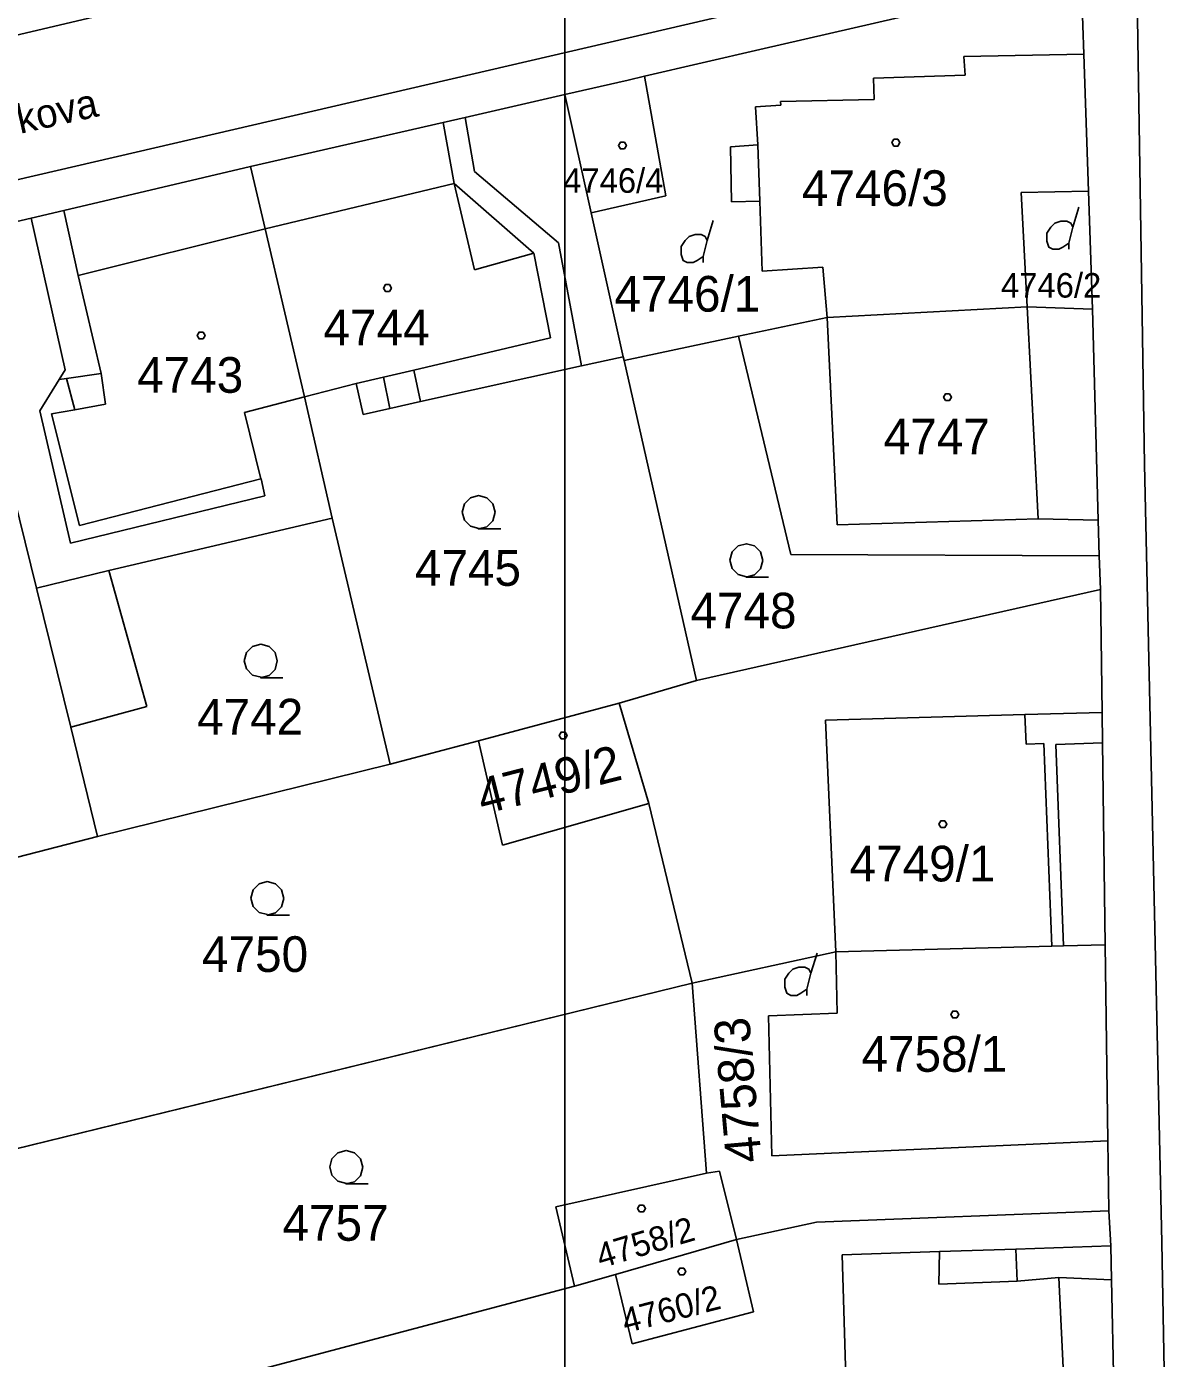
# Model space of a CAD drawing. Extents: x -263587 to -261993, y -1238795 to -1236748.
# Drawn here: x -262719.2 to -262667.6, y -1237919.7 to -1237859.9 of the extents above; entities that cross this region are included whole.
import ezdxf

# ---------------------------------------------------------------- set-up
doc = ezdxf.new("R2010")
doc.units = 0
doc.layers.add('Vrstva 1', color=7, linetype='Continuous')
doc.layers.add('Vrstva 51', color=7, linetype='Continuous')

msp = doc.modelspace()

# ---------------------------------------------------------------- linework, layer by layer
at = {"layer": 'Vrstva 1'}
for p, q in [((-262671.94, -1237849.05), (-262798.27, -1237878.9)), ((-262801.59, -1237885.84), (-262671.92, -1237855.73)), ((-262671.87, -1237857.64), (-262686.28, -1237860.96)), ((-262686.28, -1237860.96), (-262671.87, -1237857.64)), ((-262671.75, -1237861.17), (-262671.87, -1237857.64)), ((-262671.87, -1237857.64), (-262671.75, -1237861.17)), ((-262669.36, -1237858.2), (-262669.03, -1237879.57)), ((-262686.28, -1237860.96), (-262691.46, -1237862.16)), ((-262691.46, -1237862.16), (-262686.28, -1237860.96)), ((-262677.14, -1237861.28), (-262671.75, -1237861.17)), ((-262671.75, -1237861.17), (-262677.14, -1237861.28)), ((-262671.54, -1237867.32), (-262671.75, -1237861.17)), ((-262671.75, -1237861.17), (-262671.54, -1237867.32)), ((-262677.08, -1237862.11), (-262677.14, -1237861.28)), ((-262677.14, -1237861.28), (-262677.08, -1237862.11)), ((-262692.19, -1237862.33), (-262695.03, -1237862.98)), ((-262695.03, -1237862.98), (-262692.19, -1237862.33)), ((-262691.46, -1237862.16), (-262692.19, -1237862.33)), ((-262692.19, -1237862.33), (-262691.46, -1237862.16)), ((-262691.46, -1237862.16), (-262690.5, -1237867.53)), ((-262690.5, -1237867.53), (-262691.46, -1237862.16)), ((-262681.18, -1237862.24), (-262677.08, -1237862.11)), ((-262677.08, -1237862.11), (-262681.18, -1237862.24)), ((-262681.16, -1237863.21), (-262681.18, -1237862.24)), ((-262681.18, -1237862.24), (-262681.16, -1237863.21)), ((-262699.5, -1237864.01), (-262695.03, -1237862.98)), ((-262695.03, -1237862.98), (-262699.5, -1237864.01)), ((-262695.03, -1237862.98), (-262693.85, -1237868.29)), ((-262693.85, -1237868.29), (-262695.03, -1237862.98)), ((-262686.48, -1237863.53), (-262685.35, -1237863.46)), ((-262685.35, -1237863.46), (-262686.48, -1237863.53)), ((-262686.38, -1237865.23), (-262686.48, -1237863.53)), ((-262686.48, -1237863.53), (-262686.38, -1237865.23)), ((-262685.36, -1237863.29), (-262681.16, -1237863.21)), ((-262681.16, -1237863.21), (-262685.36, -1237863.29)), ((-262685.35, -1237863.46), (-262685.36, -1237863.29)), ((-262685.36, -1237863.29), (-262685.35, -1237863.46)), ((-262700.49, -1237864.24), (-262699.5, -1237864.01)), ((-262699.5, -1237864.01), (-262700.49, -1237864.24)), ((-262699.5, -1237864.01), (-262699.08, -1237866.43)), ((-262709.13, -1237866.21), (-262700.49, -1237864.24)), ((-262700.49, -1237864.24), (-262709.13, -1237866.21)), ((-262700.49, -1237864.24), (-262700, -1237866.97)), ((-262687.6, -1237865.33), (-262686.38, -1237865.23)), ((-262686.38, -1237865.23), (-262687.6, -1237865.33)), ((-262687.56, -1237867.79), (-262687.6, -1237865.33)), ((-262687.6, -1237865.33), (-262687.56, -1237867.79)), ((-262686.28, -1237867.77), (-262686.38, -1237865.23)), ((-262717.51, -1237868.18), (-262709.13, -1237866.21)), ((-262709.13, -1237866.21), (-262717.51, -1237868.18)), ((-262708.48, -1237869.01), (-262709.13, -1237866.21)), ((-262709.13, -1237866.21), (-262708.48, -1237869.01)), ((-262699.08, -1237866.43), (-262695.32, -1237869.64)), ((-262708.48, -1237869.01), (-262700, -1237866.97)), ((-262700, -1237866.97), (-262696.43, -1237870.1)), ((-262699.09, -1237870.84), (-262700, -1237866.97)), ((-262690.5, -1237867.53), (-262693.85, -1237868.29)), ((-262693.85, -1237868.29), (-262690.5, -1237867.53)), ((-262671.54, -1237867.32), (-262674.56, -1237867.38)), ((-262674.56, -1237867.38), (-262671.54, -1237867.32)), ((-262674.56, -1237867.38), (-262674.29, -1237872.51)), ((-262674.29, -1237872.51), (-262674.56, -1237867.38)), ((-262671.36, -1237872.61), (-262671.54, -1237867.32)), ((-262671.54, -1237867.32), (-262671.36, -1237872.61)), ((-262718.97, -1237868.52), (-262717.51, -1237868.18)), ((-262717.51, -1237868.18), (-262718.97, -1237868.52)), ((-262717.51, -1237868.18), (-262716.87, -1237871.1)), ((-262693.85, -1237868.29), (-262692.41, -1237874.74)), ((-262692.41, -1237874.74), (-262693.85, -1237868.29)), ((-262686.28, -1237867.77), (-262687.56, -1237867.79)), ((-262687.56, -1237867.79), (-262686.28, -1237867.77)), ((-262686.18, -1237870.9), (-262686.28, -1237867.77)), ((-262686.28, -1237867.77), (-262686.18, -1237870.9)), ((-262672.24, -1237868.93), (-262671.97, -1237868.03)), ((-262722.63, -1237869.38), (-262718.97, -1237868.52)), ((-262718.97, -1237868.52), (-262722.63, -1237869.38)), ((-262718.97, -1237868.52), (-262717.44, -1237875.33)), ((-262688.65, -1237869.53), (-262688.38, -1237868.63)), ((-262718.73, -1237885.12), (-262722.63, -1237869.38)), ((-262722.63, -1237869.38), (-262718.73, -1237885.12)), ((-262708.48, -1237869.01), (-262716.87, -1237871.1)), ((-262706.71, -1237876.54), (-262708.48, -1237869.01)), ((-262708.48, -1237869.01), (-262706.71, -1237876.54)), ((-262696.43, -1237870.1), (-262699.09, -1237870.84)), ((-262695.68, -1237873.9), (-262696.43, -1237870.1)), ((-262695.32, -1237869.64), (-262694.28, -1237875.15)), ((-262683.46, -1237870.73), (-262686.18, -1237870.9)), ((-262686.18, -1237870.9), (-262683.46, -1237870.73)), ((-262683.27, -1237872.98), (-262683.46, -1237870.73)), ((-262683.46, -1237870.73), (-262683.27, -1237872.98)), ((-262716.87, -1237871.1), (-262715.83, -1237875.49)), ((-262683.27, -1237872.98), (-262674.29, -1237872.51)), ((-262674.29, -1237872.51), (-262683.27, -1237872.98)), ((-262674.29, -1237872.51), (-262671.36, -1237872.61)), ((-262671.36, -1237872.61), (-262674.29, -1237872.51)), ((-262674.29, -1237872.51), (-262673.8, -1237882.01)), ((-262687.24, -1237873.82), (-262683.27, -1237872.98)), ((-262683.27, -1237872.98), (-262687.24, -1237873.82)), ((-262683.27, -1237872.98), (-262682.81, -1237882.28)), ((-262671.36, -1237872.61), (-262671.11, -1237882.07)), ((-262671.11, -1237882.07), (-262671.36, -1237872.61)), ((-262701.81, -1237875.34), (-262695.68, -1237873.9)), ((-262692.37, -1237874.91), (-262687.24, -1237873.82)), ((-262687.24, -1237873.82), (-262692.37, -1237874.91)), ((-262687.24, -1237873.82), (-262684.89, -1237883.61)), ((-262684.89, -1237883.61), (-262687.24, -1237873.82)), ((-262692.41, -1237874.74), (-262694.28, -1237875.15)), ((-262694.28, -1237875.15), (-262692.41, -1237874.74)), ((-262692.41, -1237874.74), (-262692.37, -1237874.91)), ((-262692.37, -1237874.91), (-262692.41, -1237874.74)), ((-262689.12, -1237889.26), (-262692.37, -1237874.91)), ((-262692.37, -1237874.91), (-262689.12, -1237889.26)), ((-262717.44, -1237875.33), (-262717.71, -1237875.77)), ((-262715.83, -1237875.49), (-262717.38, -1237875.72)), ((-262715.83, -1237875.49), (-262715.63, -1237876.87)), ((-262703.17, -1237875.66), (-262701.81, -1237875.34)), ((-262701.51, -1237876.75), (-262701.81, -1237875.34)), ((-262694.28, -1237875.15), (-262701.51, -1237876.75)), ((-262701.51, -1237876.75), (-262694.28, -1237875.15)), ((-262717.71, -1237875.77), (-262718.58, -1237877.17)), ((-262717.38, -1237875.72), (-262717.71, -1237875.77)), ((-262717.01, -1237877.12), (-262717.38, -1237875.72)), ((-262704.4, -1237875.95), (-262706.71, -1237876.54)), ((-262706.71, -1237876.54), (-262704.4, -1237875.95)), ((-262704.4, -1237875.95), (-262703.17, -1237875.66)), ((-262704.08, -1237877.34), (-262704.4, -1237875.95)), ((-262704.4, -1237875.95), (-262704.08, -1237877.34)), ((-262702.88, -1237877.06), (-262703.17, -1237875.66)), ((-262706.71, -1237876.54), (-262709.4, -1237877.24)), ((-262705.47, -1237881.98), (-262706.71, -1237876.54)), ((-262706.71, -1237876.54), (-262705.47, -1237881.98)), ((-262718.58, -1237877.17), (-262717.2, -1237883.11)), ((-262718.06, -1237877.31), (-262717.01, -1237877.12)), ((-262716.8, -1237882.31), (-262718.06, -1237877.31)), ((-262715.63, -1237876.87), (-262717.01, -1237877.12)), ((-262709.4, -1237877.24), (-262708.67, -1237880.22)), ((-262702.88, -1237877.06), (-262704.08, -1237877.34)), ((-262704.08, -1237877.34), (-262702.88, -1237877.06)), ((-262701.51, -1237876.75), (-262702.88, -1237877.06)), ((-262702.88, -1237877.06), (-262701.51, -1237876.75)), ((-262669.03, -1237879.57), (-262668.25, -1237914.48)), ((-262708.67, -1237880.22), (-262716.8, -1237882.31)), ((-262708.66, -1237880.22), (-262708.67, -1237880.22)), ((-262708.49, -1237880.98), (-262708.66, -1237880.22)), ((-262717.2, -1237883.11), (-262708.49, -1237880.98)), ((-262715.49, -1237884.33), (-262705.47, -1237881.98)), ((-262705.47, -1237881.98), (-262715.49, -1237884.33)), ((-262702.87, -1237893.02), (-262705.47, -1237881.98)), ((-262705.47, -1237881.98), (-262702.87, -1237893.02)), ((-262682.81, -1237882.28), (-262673.8, -1237882.01)), ((-262673.8, -1237882.01), (-262671.11, -1237882.07)), ((-262671.11, -1237882.07), (-262671.07, -1237883.67)), ((-262671.07, -1237883.67), (-262671.11, -1237882.07)), ((-262684.89, -1237883.61), (-262671.07, -1237883.67)), ((-262671.07, -1237883.67), (-262684.89, -1237883.61)), ((-262671.07, -1237883.67), (-262671.01, -1237885.18)), ((-262671.01, -1237885.18), (-262671.07, -1237883.67)), ((-262715.49, -1237884.33), (-262718.73, -1237885.12)), ((-262713.78, -1237890.44), (-262715.49, -1237884.33)), ((-262715.49, -1237884.33), (-262713.78, -1237890.44)), ((-262717.19, -1237891.36), (-262718.73, -1237885.12)), ((-262718.73, -1237885.12), (-262717.19, -1237891.36)), ((-262671.01, -1237885.18), (-262689.12, -1237889.26)), ((-262689.12, -1237889.26), (-262671.01, -1237885.18)), ((-262670.93, -1237890.7), (-262671.01, -1237885.18)), ((-262671.01, -1237885.18), (-262670.93, -1237890.7)), ((-262689.12, -1237889.26), (-262692.6, -1237890.28)), ((-262692.6, -1237890.28), (-262689.12, -1237889.26)), ((-262717.19, -1237891.36), (-262713.78, -1237890.44)), ((-262713.78, -1237890.44), (-262717.19, -1237891.36)), ((-262692.6, -1237890.28), (-262698.91, -1237891.97)), ((-262698.91, -1237891.97), (-262692.6, -1237890.28)), ((-262692.6, -1237890.28), (-262691.27, -1237894.79)), ((-262691.27, -1237894.79), (-262692.6, -1237890.28)), ((-262674.4, -1237890.79), (-262683.34, -1237891.04)), ((-262683.34, -1237891.04), (-262682.87, -1237901.44)), ((-262670.93, -1237890.7), (-262674.4, -1237890.79)), ((-262674.34, -1237892.13), (-262674.4, -1237890.79)), ((-262670.91, -1237892.06), (-262670.93, -1237890.7)), ((-262670.93, -1237890.7), (-262670.91, -1237892.06)), ((-262716, -1237896.27), (-262717.19, -1237891.36)), ((-262717.19, -1237891.36), (-262716, -1237896.27)), ((-262698.91, -1237891.97), (-262702.87, -1237893.02)), ((-262702.87, -1237893.02), (-262698.91, -1237891.97)), ((-262698.91, -1237891.97), (-262697.83, -1237896.66)), ((-262697.83, -1237896.66), (-262698.91, -1237891.97)), ((-262673.54, -1237892.09), (-262674.34, -1237892.13)), ((-262673.19, -1237901.19), (-262673.54, -1237892.09)), ((-262670.91, -1237892.06), (-262673.01, -1237892.14)), ((-262673.01, -1237892.14), (-262672.66, -1237901.17)), ((-262670.79, -1237901.13), (-262670.91, -1237892.06)), ((-262670.91, -1237892.06), (-262670.79, -1237901.13)), ((-262702.87, -1237893.02), (-262716, -1237896.27)), ((-262716, -1237896.27), (-262702.87, -1237893.02)), ((-262697.83, -1237896.66), (-262691.27, -1237894.79)), ((-262691.27, -1237894.79), (-262697.83, -1237896.66)), ((-262691.27, -1237894.79), (-262689.32, -1237902.84)), ((-262689.32, -1237902.84), (-262691.27, -1237894.79)), ((-262725.5, -1237898.72), (-262716, -1237896.27)), ((-262716, -1237896.27), (-262725.5, -1237898.72)), ((-262682.87, -1237901.44), (-262673.19, -1237901.19)), ((-262673.19, -1237901.19), (-262682.87, -1237901.44)), ((-262673.19, -1237901.19), (-262672.66, -1237901.17)), ((-262672.66, -1237901.17), (-262673.19, -1237901.19)), ((-262672.66, -1237901.17), (-262670.79, -1237901.13)), ((-262670.79, -1237901.13), (-262672.66, -1237901.17)), ((-262670.67, -1237909.91), (-262670.79, -1237901.13)), ((-262670.79, -1237901.13), (-262670.67, -1237909.91)), ((-262689.32, -1237902.84), (-262682.87, -1237901.44)), ((-262682.87, -1237901.44), (-262689.32, -1237902.84)), ((-262683.99, -1237902.4), (-262683.72, -1237901.5)), ((-262682.82, -1237904.19), (-262682.87, -1237901.44)), ((-262682.87, -1237901.44), (-262682.82, -1237904.19)), ((-262689.32, -1237902.84), (-262722.27, -1237910.92)), ((-262722.27, -1237910.92), (-262689.32, -1237902.84)), ((-262688.67, -1237911.36), (-262689.32, -1237902.84)), ((-262689.32, -1237902.84), (-262688.67, -1237911.36)), ((-262685.9, -1237904.31), (-262682.82, -1237904.19)), ((-262682.82, -1237904.19), (-262685.9, -1237904.31)), ((-262685.74, -1237910.59), (-262685.9, -1237904.31)), ((-262685.9, -1237904.31), (-262685.74, -1237910.59)), ((-262670.67, -1237909.91), (-262685.74, -1237910.59)), ((-262685.74, -1237910.59), (-262670.67, -1237909.91)), ((-262670.63, -1237913.05), (-262670.67, -1237909.91)), ((-262670.67, -1237909.91), (-262670.63, -1237913.05)), ((-262688.67, -1237911.36), (-262695.43, -1237912.88)), ((-262695.43, -1237912.88), (-262688.67, -1237911.36)), ((-262688.09, -1237911.27), (-262688.67, -1237911.36)), ((-262688.67, -1237911.36), (-262688.09, -1237911.27)), ((-262687.33, -1237914.34), (-262688.09, -1237911.27)), ((-262688.09, -1237911.27), (-262687.33, -1237914.34)), ((-262695.43, -1237912.88), (-262694.6, -1237916.44)), ((-262694.6, -1237916.44), (-262695.43, -1237912.88)), ((-262670.63, -1237913.05), (-262683.74, -1237913.57)), ((-262683.74, -1237913.57), (-262670.63, -1237913.05)), ((-262670.54, -1237914.62), (-262670.63, -1237913.05)), ((-262670.63, -1237913.05), (-262670.54, -1237914.62)), ((-262683.74, -1237913.57), (-262687.33, -1237914.34)), ((-262687.33, -1237914.34), (-262683.74, -1237913.57)), ((-262692.76, -1237915.91), (-262687.33, -1237914.34)), ((-262687.33, -1237914.34), (-262692.76, -1237915.91)), ((-262686.57, -1237917.59), (-262687.33, -1237914.34)), ((-262687.33, -1237914.34), (-262686.57, -1237917.59)), ((-262682.59, -1237915.03), (-262678.22, -1237914.88)), ((-262678.22, -1237914.88), (-262682.59, -1237915.03)), ((-262678.25, -1237916.34), (-262678.22, -1237914.88)), ((-262678.22, -1237914.88), (-262674.8, -1237914.77)), ((-262674.8, -1237914.77), (-262678.22, -1237914.88)), ((-262674.8, -1237914.77), (-262670.54, -1237914.62)), ((-262670.54, -1237914.62), (-262674.8, -1237914.77)), ((-262674.8, -1237914.77), (-262674.74, -1237916.21)), ((-262670.54, -1237914.62), (-262670.51, -1237916.15)), ((-262670.51, -1237916.15), (-262670.54, -1237914.62)), ((-262668.25, -1237914.48), (-262667.6, -1237949.41)), ((-262682.27, -1237925.56), (-262682.59, -1237915.03)), ((-262682.59, -1237915.03), (-262682.27, -1237925.56)), ((-262694.6, -1237916.44), (-262692.76, -1237915.91)), ((-262692.76, -1237915.91), (-262694.6, -1237916.44)), ((-262692.76, -1237915.91), (-262692.01, -1237919.02)), ((-262692.01, -1237919.02), (-262692.76, -1237915.91)), ((-262672.87, -1237916.04), (-262674.74, -1237916.21)), ((-262672.42, -1237925.28), (-262672.87, -1237916.04)), ((-262670.51, -1237916.15), (-262672.87, -1237916.04)), ((-262670.51, -1237916.15), (-262670.32, -1237925.21)), ((-262670.32, -1237925.21), (-262670.51, -1237916.15)), ((-262719.14, -1237922.93), (-262694.6, -1237916.44)), ((-262694.6, -1237916.44), (-262719.14, -1237922.93)), ((-262674.74, -1237916.21), (-262678.25, -1237916.34)), ((-262692.01, -1237919.02), (-262686.57, -1237917.59)), ((-262686.57, -1237917.59), (-262692.01, -1237919.02))]:
    msp.add_line(p, q, dxfattribs=at)
for points in [[(-262692.36, -1237865.12), (-262692.27, -1237865.27), (-262692.36, -1237865.42), (-262692.54, -1237865.42), (-262692.63, -1237865.27), (-262692.54, -1237865.12)], [(-262680.09, -1237864.99), (-262680, -1237865.14), (-262680.09, -1237865.29), (-262680.27, -1237865.29), (-262680.36, -1237865.14), (-262680.27, -1237864.99)], [(-262702.9, -1237871.51), (-262702.81, -1237871.66), (-262702.9, -1237871.81), (-262703.08, -1237871.81), (-262703.17, -1237871.66), (-262703.08, -1237871.51)], [(-262711.26, -1237873.64), (-262711.17, -1237873.79), (-262711.26, -1237873.94), (-262711.44, -1237873.94), (-262711.53, -1237873.79), (-262711.44, -1237873.64)], [(-262677.77, -1237876.4), (-262677.68, -1237876.55), (-262677.77, -1237876.7), (-262677.95, -1237876.7), (-262678.04, -1237876.55), (-262677.95, -1237876.4)], [(-262695.02, -1237891.58), (-262694.93, -1237891.73), (-262695.02, -1237891.88), (-262695.2, -1237891.88), (-262695.29, -1237891.73), (-262695.2, -1237891.58)], [(-262677.98, -1237895.56), (-262677.89, -1237895.71), (-262677.98, -1237895.86), (-262678.16, -1237895.86), (-262678.25, -1237895.71), (-262678.16, -1237895.56)], [(-262677.45, -1237904.1), (-262677.36, -1237904.25), (-262677.45, -1237904.4), (-262677.63, -1237904.4), (-262677.72, -1237904.25), (-262677.63, -1237904.1)], [(-262691.5, -1237912.8), (-262691.41, -1237912.95), (-262691.5, -1237913.1), (-262691.68, -1237913.1), (-262691.77, -1237912.95), (-262691.68, -1237912.8)], [(-262689.7, -1237915.63), (-262689.61, -1237915.78), (-262689.7, -1237915.93), (-262689.88, -1237915.93), (-262689.97, -1237915.78), (-262689.88, -1237915.63)]]:
    msp.add_lwpolyline(points, close=True, dxfattribs=at)
for points in [[(-262672.42, -1237869.92), (-262672.42, -1237869.65), (-262672.24, -1237868.93), (-262672.33, -1237868.75), (-262672.51, -1237868.66), (-262672.78, -1237868.66), (-262673.05, -1237868.75), (-262673.23, -1237868.93), (-262673.41, -1237869.2), (-262673.41, -1237869.56), (-262673.32, -1237869.83), (-262673.14, -1237869.92), (-262672.87, -1237869.92), (-262672.69, -1237869.83), (-262672.42, -1237869.65)], [(-262688.83, -1237870.52), (-262688.83, -1237870.25), (-262688.65, -1237869.53), (-262688.74, -1237869.35), (-262688.92, -1237869.26), (-262689.19, -1237869.26), (-262689.46, -1237869.35), (-262689.64, -1237869.53), (-262689.82, -1237869.8), (-262689.82, -1237870.16), (-262689.73, -1237870.43), (-262689.55, -1237870.52), (-262689.28, -1237870.52), (-262689.1, -1237870.43), (-262688.83, -1237870.25)], [(-262698.89, -1237882.45), (-262699.27, -1237882.35), (-262699.54, -1237882.08), (-262699.64, -1237881.71), (-262699.54, -1237881.34), (-262699.27, -1237881.07), (-262698.9, -1237880.97), (-262698.53, -1237881.07), (-262698.26, -1237881.34), (-262698.16, -1237881.72), (-262698.26, -1237882.1), (-262698.53, -1237882.37), (-262698.91, -1237882.47), (-262697.91, -1237882.47)], [(-262686.88, -1237884.61), (-262687.26, -1237884.51), (-262687.53, -1237884.24), (-262687.63, -1237883.87), (-262687.53, -1237883.5), (-262687.26, -1237883.23), (-262686.89, -1237883.13), (-262686.52, -1237883.23), (-262686.25, -1237883.5), (-262686.15, -1237883.88), (-262686.25, -1237884.26), (-262686.52, -1237884.53), (-262686.9, -1237884.63), (-262685.9, -1237884.63)], [(-262708.66, -1237889.12), (-262709.04, -1237889.02), (-262709.31, -1237888.75), (-262709.41, -1237888.38), (-262709.31, -1237888.01), (-262709.04, -1237887.74), (-262708.67, -1237887.64), (-262708.3, -1237887.74), (-262708.03, -1237888.01), (-262707.93, -1237888.39), (-262708.03, -1237888.77), (-262708.3, -1237889.04), (-262708.68, -1237889.14), (-262707.68, -1237889.14)], [(-262708.37, -1237899.77), (-262708.75, -1237899.67), (-262709.02, -1237899.4), (-262709.12, -1237899.03), (-262709.02, -1237898.66), (-262708.75, -1237898.39), (-262708.38, -1237898.29), (-262708.01, -1237898.39), (-262707.74, -1237898.66), (-262707.64, -1237899.04), (-262707.74, -1237899.42), (-262708.01, -1237899.69), (-262708.39, -1237899.79), (-262707.39, -1237899.79)], [(-262684.17, -1237903.39), (-262684.17, -1237903.12), (-262683.99, -1237902.4), (-262684.08, -1237902.22), (-262684.26, -1237902.13), (-262684.53, -1237902.13), (-262684.8, -1237902.22), (-262684.98, -1237902.4), (-262685.16, -1237902.67), (-262685.16, -1237903.03), (-262685.07, -1237903.3), (-262684.89, -1237903.39), (-262684.62, -1237903.39), (-262684.44, -1237903.3), (-262684.17, -1237903.12)], [(-262704.83, -1237911.83), (-262705.21, -1237911.73), (-262705.48, -1237911.46), (-262705.58, -1237911.09), (-262705.48, -1237910.72), (-262705.21, -1237910.45), (-262704.84, -1237910.35), (-262704.47, -1237910.45), (-262704.2, -1237910.72), (-262704.1, -1237911.1), (-262704.2, -1237911.48), (-262704.47, -1237911.75), (-262704.85, -1237911.85), (-262703.85, -1237911.85)]]:
    msp.add_lwpolyline(points, dxfattribs=at)
at = {"layer": 'Vrstva 51'}
msp.add_lwpolyline([(-262992.03, -1237088.09), (-262695.03, -1237088.09), (-262695.03, -1238768.09), (-262992.03, -1238768.09)], close=True, dxfattribs=at)

# ---------------------------------------------------------------- texts
at = {"layer": 'Vrstva 1'}
for s, height, rotation, p in [('Heydukova', 1.3, 12.66237, (-262724.374, -1237865.85)), ('4749/2', 1.6, 14.15206, (-262698.723, -1237895.289)), ('4758/3', 1.6, 94.9964, (-262686.198, -1237910.838)), ('4758/2', 1.1, 16.67307, (-262693.423, -1237915.645)), ('4760/2', 1.1, 14.43854, (-262692.31, -1237918.55))]:
    msp.add_text(s, height=height, rotation=rotation, dxfattribs=at).set_placement(p)
for s, height, p in [('4746/4', 1.1, (-262695.108, -1237867.39)), ('4746/3', 1.6, (-262684.397, -1237867.98)), ('4746/1', 1.6, (-262692.808, -1237872.72)), ('4746/2', 1.1, (-262675.468, -1237872.09)), ('4744', 1.6, (-262705.858, -1237874.23)), ('4743', 1.6, (-262714.218, -1237876.36)), ('4747', 1.6, (-262680.728, -1237879.12)), ('4745', 1.6, (-262701.758, -1237885.02)), ('4748', 1.6, (-262689.398, -1237886.93)), ('4742', 1.6, (-262711.528, -1237891.69)), ('4749/1', 1.6, (-262682.26, -1237898.28)), ('4750', 1.6, (-262711.307, -1237902.34)), ('4758/1', 1.6, (-262681.724, -1237906.82)), ('4757', 1.6, (-262707.698, -1237914.4))]:
    msp.add_text(s, height=height, dxfattribs=at).set_placement(p)

doc.saveas('drawing.dxf')
